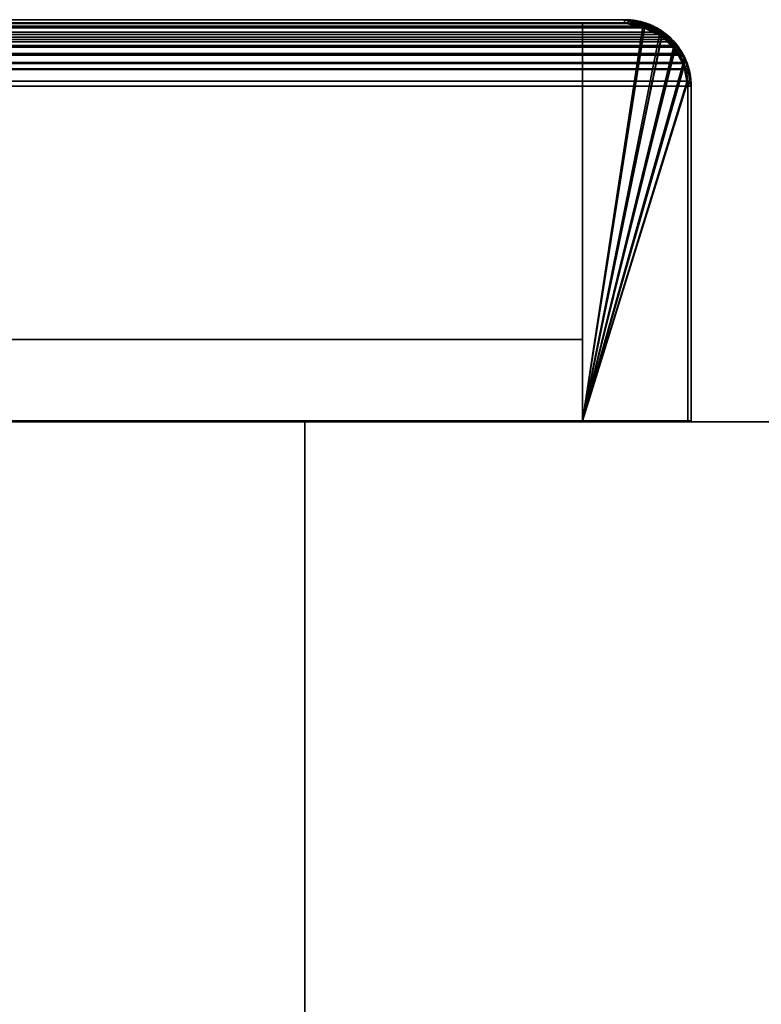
# Model space of a CAD drawing. Header units: millimetres. Extents: x -603 to 3703, y -115 to 193.
# Tile 425 of 656: x 2001 to 2037, y 147 to 193. Entities that reach past the tile are written whole.
import ezdxf

# ---------------------------------------------------------------- set-up
doc = ezdxf.new("R2010")
doc.units = ezdxf.units.MM
doc.layers.add('152', color=7, linetype='Continuous', true_color=0xffffff)

# ---------------------------------------------------------------- blocks, each defined once
blk = doc.blocks.new('UG_SURFACE_002')
at = {"layer": '152', "color": 252, "linetype": 'Continuous', "lineweight": 35}
for points in [[(835, 174.4, 2212.25), (2165, 174.4, 2212.25), (2015, 174.4, 2062.25), (985, 174.4, 2062.25)], [(2165, -18, 2212.25), (2165, 174.4, 2212.25), (835, 174.4, 2212.25), (835, -18, 2212.25)], [(985, -18, 2062.25), (985, 174.4, 2062.25), (2015, 174.4, 2062.25), (2015, -18, 2062.25)], [(2015, -18, 2062.25), (2015, 174.4, 2062.25), (2015, 174.4, -7.75), (2015, -18, -7.75)], [(2015, -18, -7.75), (2015, 174.4, -7.75), (2165, 174.4, -7.75), (2165, -18, -7.75)], [(2165, 174.4, 2212.25), (2165, 174.4, -7.75), (2015, 174.4, -7.75), (2015, 174.4, 2062.25)]]:
    blk.add_3dface(points, dxfattribs=at)
blk = doc.blocks.new('UG_SURFACE_088')
at = {"layer": '152', "color": 7, "linetype": 'Continuous', "lineweight": 35}
for points in [[(968.121, 192.879, 2077.129), (2031.878, 192.864, 2077.128), (2031.208, 193.267, 2076.458)], [(968.422, 193.108, 2076.828), (968.121, 192.879, 2077.129), (2031.208, 193.267, 2076.458)], [(968.422, 193.108, 2076.828), (2031.208, 193.267, 2076.458), (2031.058, 193.293, 2076.308)], [(2031.058, 193.293, 2076.308), (968.95, 193.234, 2076.3), (968.422, 193.108, 2076.828)], [(968.752, 193.037, 2076.498), (969.85, 193.3, 2075.4), (2030.15, 193.3, 2075.4)], [(2030.15, 193.3, 2075.4), (2031.157, 193.126, 2076.407), (968.752, 193.037, 2076.498)], [(968.95, 193.234, 2076.3), (2031.058, 193.293, 2076.308), (2030.15, 193.45, 2075.4)], [(2030.15, 193.45, 2075.4), (969.85, 193.45, 2075.4), (968.95, 193.234, 2076.3)], [(2030.15, 193.45, 2075.4), (1976.15, 193.45, 2021.4), (1023.85, 193.45, 2021.4), (969.85, 193.45, 2075.4)], [(2030.15, 193.3, 2075.4), (969.85, 193.3, 2075.4), (1023.85, 193.3, 2021.4), (1976.15, 193.3, 2021.4)], [(2030.15, 193.3, 2075.4), (1976.15, 193.3, 2021.4), (1976.15, 193.45, 2021.4), (2030.15, 193.45, 2075.4)], [(2031.157, 193.126, 2076.407), (2030.15, 193.3, 2075.4), (2030.15, 193.45, 2075.4), (2031.058, 193.293, 2076.308)], [(2031.058, 193.293, 2076.308), (2031.208, 193.267, 2076.458), (2031.157, 193.126, 2076.407)], [(2031.249, 193.071, 2076.499), (2031.157, 193.126, 2076.407), (2031.208, 193.267, 2076.458)], [(2031.208, 193.267, 2076.458), (2031.878, 192.864, 2077.128), (2032.171, 192.518, 2077.42), (2031.249, 193.071, 2076.499)], [(2031.878, 192.864, 2077.128), (968.121, 192.879, 2077.129), (967.529, 192.43, 2077.721)], [(967.529, 192.43, 2077.721), (2032.272, 192.628, 2077.522), (2031.878, 192.864, 2077.128)], [(2032.261, 192.403, 2077.512), (967.735, 192.401, 2077.515), (968.49, 192.974, 2076.76)], [(2032.171, 192.518, 2077.42), (968.49, 192.974, 2076.76), (968.752, 193.037, 2076.498)], [(2032.171, 192.518, 2077.42), (2032.261, 192.403, 2077.512), (968.49, 192.974, 2076.76)], [(2031.157, 193.126, 2076.407), (2031.249, 193.071, 2076.499), (968.752, 193.037, 2076.498)], [(968.752, 193.037, 2076.498), (2031.249, 193.071, 2076.499), (2032.171, 192.518, 2077.42)], [(2031.878, 192.864, 2077.128), (2032.272, 192.628, 2077.522), (2032.171, 192.518, 2077.42)], [(2032.585, 192.234, 2077.835), (967.408, 192.25, 2077.842), (967.011, 191.664, 2078.239)], [(967.011, 191.664, 2078.239), (2032.894, 191.847, 2078.144), (2032.585, 192.234, 2077.835)], [(967.146, 191.599, 2078.104), (967.64, 192.329, 2077.61), (2032.763, 191.773, 2078.013)], [(967.529, 192.43, 2077.721), (967.408, 192.25, 2077.842), (2032.585, 192.234, 2077.835)], [(967.529, 192.43, 2077.721), (2032.585, 192.234, 2077.835), (2032.272, 192.628, 2077.522)], [(2032.763, 191.773, 2078.013), (967.64, 192.329, 2077.61), (967.735, 192.401, 2077.515)], [(967.735, 192.401, 2077.515), (2032.261, 192.403, 2077.512), (2032.763, 191.773, 2078.013)], [(2032.261, 192.403, 2077.512), (2032.171, 192.518, 2077.42), (2032.272, 192.628, 2077.522)], [(2032.261, 192.403, 2077.512), (2032.272, 192.628, 2077.522), (2032.585, 192.234, 2077.835)], [(2032.585, 192.234, 2077.835), (2032.894, 191.847, 2078.144), (2032.763, 191.773, 2078.013), (2032.261, 192.403, 2077.512)], [(966.933, 191.429, 2078.317), (2033.067, 191.426, 2078.317), (2032.894, 191.847, 2078.144)], [(967.011, 191.664, 2078.239), (966.933, 191.429, 2078.317), (2032.894, 191.847, 2078.144)], [(2032.763, 191.773, 2078.013), (967.077, 191.392, 2078.173), (967.146, 191.599, 2078.104)], [(2032.763, 191.773, 2078.013), (2032.921, 191.388, 2078.171), (967.077, 191.392, 2078.173)], [(2032.921, 191.388, 2078.171), (2032.763, 191.773, 2078.013), (2032.894, 191.847, 2078.144), (2033.067, 191.426, 2078.317)], [(2033.067, 191.426, 2078.317), (966.933, 191.429, 2078.317), (966.758, 190.9, 2078.492)], [(966.758, 190.9, 2078.492), (2033.19, 191.124, 2078.44), (2033.067, 191.426, 2078.317)], [(966.905, 190.871, 2078.345), (967.077, 191.392, 2078.173), (2032.921, 191.388, 2078.171)], [(2032.921, 191.388, 2078.171), (2033.046, 191.085, 2078.295), (966.905, 190.871, 2078.345)], [(2033.067, 191.426, 2078.317), (2033.19, 191.124, 2078.44), (2033.046, 191.085, 2078.295), (2032.921, 191.388, 2078.171)], [(966.758, 190.9, 2078.492), (966.724, 190.548, 2078.526), (2033.267, 190.545, 2078.517)], [(966.758, 190.9, 2078.492), (2033.267, 190.545, 2078.517), (2033.19, 191.124, 2078.44)], [(2033.15, 190.3, 2078.4), (966.85, 190.3, 2078.4), (966.905, 190.871, 2078.345)], [(2033.046, 191.085, 2078.295), (2033.15, 190.3, 2078.4), (966.905, 190.871, 2078.345)], [(2033.15, 190.3, 2078.4), (2033.046, 191.085, 2078.295), (2033.19, 191.124, 2078.44), (2033.267, 190.545, 2078.517)], [(2033.267, 190.545, 2078.517), (966.724, 190.548, 2078.526), (966.7, 190.3, 2078.55)], [(966.7, 190.3, 2078.55), (2033.3, 190.3, 2078.55), (2033.267, 190.545, 2078.517)], [(2033.267, 190.545, 2078.517), (2033.3, 190.3, 2078.55), (2033.15, 190.3, 2078.4)], [(966.7, 190.3, 2078.55), (966.7, 174.45, 2078.55), (2033.3, 174.45, 2078.55), (2033.3, 190.3, 2078.55)], [(2033.15, 190.3, 2078.4), (2033.15, 174.45, 2078.4), (966.85, 174.45, 2078.4), (966.85, 190.3, 2078.4)], [(2033.3, 190.3, 2078.55), (2033.3, 174.45, 2078.55), (2033.15, 174.45, 2078.4), (2033.15, 190.3, 2078.4)], [(2033.15, 174.45, 2078.4), (2033.3, 174.45, 2078.55), (966.7, 174.45, 2078.55), (966.85, 174.45, 2078.4)]]:
    blk.add_3dface(points, dxfattribs=at)
blk = doc.blocks.new('UG_SURFACE_090')
at = {"layer": '152', "color": 14, "linetype": 'Continuous', "lineweight": 35}
for points in [[(968.49, 192.974, 2076.76), (2031.157, 193.126, 2076.407), (2031.014, 193.151, 2076.264)], [(2031.014, 193.151, 2076.264), (968.993, 193.095, 2076.257), (968.49, 192.974, 2076.76)], [(968.993, 193.095, 2076.257), (2031.014, 193.151, 2076.264), (2030.15, 193.3, 2075.4)], [(2030.15, 193.3, 2075.4), (969.85, 193.3, 2075.4), (968.993, 193.095, 2076.257)], [(2030.15, 193.3, 2075.4), (2028.15, 193.3, 2073.4), (971.85, 193.3, 2073.4), (969.85, 193.3, 2075.4)], [(2028.15, 174.45, 2073.4), (971.85, 174.45, 2073.4), (971.85, 193.3, 2073.4), (2028.15, 193.3, 2073.4)], [(2028.15, 174.45, 2073.4), (2028.15, 193.3, 2073.4), (2030.15, 193.3, 2075.4), (2031.014, 193.151, 2076.264)], [(2028.15, 174.45, 2073.4), (2031.014, 193.151, 2076.264), (2031.157, 193.126, 2076.407), (2031.796, 192.742, 2077.046)], [(2031.796, 192.742, 2077.046), (968.203, 192.756, 2077.047), (967.64, 192.329, 2077.61)], [(967.64, 192.329, 2077.61), (2032.171, 192.518, 2077.42), (2031.796, 192.742, 2077.046)], [(968.203, 192.756, 2077.047), (2031.796, 192.742, 2077.046), (2031.157, 193.126, 2076.407)], [(968.49, 192.974, 2076.76), (968.203, 192.756, 2077.047), (2031.157, 193.126, 2076.407)], [(2028.15, 174.45, 2073.4), (2031.796, 192.742, 2077.046), (2032.171, 192.518, 2077.42), (2032.47, 192.142, 2077.719)], [(967.64, 192.329, 2077.61), (967.524, 192.158, 2077.726), (2032.47, 192.142, 2077.719)], [(967.64, 192.329, 2077.61), (2032.47, 192.142, 2077.719), (2032.171, 192.518, 2077.42)], [(967.072, 191.376, 2078.178), (2032.928, 191.372, 2078.178), (2032.763, 191.773, 2078.013)], [(967.146, 191.599, 2078.104), (967.072, 191.376, 2078.178), (2032.763, 191.773, 2078.013)], [(2032.47, 192.142, 2077.719), (967.524, 192.158, 2077.726), (967.146, 191.599, 2078.104)], [(967.146, 191.599, 2078.104), (2032.763, 191.773, 2078.013), (2032.47, 192.142, 2077.719)], [(2032.47, 192.142, 2077.719), (2032.763, 191.773, 2078.013), (2032.928, 191.372, 2078.178), (2028.15, 174.45, 2073.4)], [(2032.928, 191.372, 2078.178), (967.072, 191.376, 2078.178), (966.905, 190.871, 2078.345)], [(966.905, 190.871, 2078.345), (2033.046, 191.085, 2078.295), (2032.928, 191.372, 2078.178)], [(2028.15, 174.45, 2073.4), (2032.928, 191.372, 2078.178), (2033.046, 191.085, 2078.295), (2033.119, 190.533, 2078.369)], [(966.905, 190.871, 2078.345), (966.873, 190.537, 2078.377), (2033.119, 190.533, 2078.369)], [(966.905, 190.871, 2078.345), (2033.119, 190.533, 2078.369), (2033.046, 191.085, 2078.295)], [(2033.119, 190.533, 2078.369), (966.873, 190.537, 2078.377), (966.85, 190.3, 2078.4)], [(966.85, 190.3, 2078.4), (2033.15, 190.3, 2078.4), (2033.119, 190.533, 2078.369)], [(2033.119, 190.533, 2078.369), (2033.15, 190.3, 2078.4), (2033.15, 174.45, 2078.4), (2028.15, 174.45, 2073.4)], [(966.85, 190.3, 2078.4), (966.85, 174.45, 2078.4), (2033.15, 174.45, 2078.4), (2033.15, 190.3, 2078.4)], [(2028.15, 174.45, 2073.4), (2033.15, 174.45, 2078.4), (966.85, 174.45, 2078.4), (971.85, 174.45, 2073.4)]]:
    blk.add_3dface(points, dxfattribs=at)
blk = doc.blocks.new('UG_SURFACE_091')
at = {"layer": '152', "color": 41, "linetype": 'Continuous', "lineweight": 35}
for points in [[(971.85, 193.3, 2073.4), (971.85, 178.3, 2073.4), (2028.15, 178.3, 2073.4), (2028.15, 193.3, 2073.4)], [(2028.15, 193.3, 2073.4), (1978.15, 193.3, 2023.4), (1021.85, 193.3, 2023.4), (971.85, 193.3, 2073.4)], [(1978.15, 193.3, 2023.4), (2028.15, 193.3, 2073.4), (2028.15, 178.3, 2073.4), (1978.15, 178.3, 2023.4)], [(1978.15, 178.3, 2023.4), (2028.15, 178.3, 2073.4), (971.85, 178.3, 2073.4), (1021.85, 178.3, 2023.4)]]:
    blk.add_3dface(points, dxfattribs=at)
blk = doc.blocks.new('UG_SURFACE_093')
at = {"layer": '152', "color": 7, "linetype": 'Continuous', "lineweight": 35}
for points in [[(1974.992, 193.221, -4.75), (1974.951, 193.213, -4.75), (1973.949, 192.466, 2019.199)], [(1973.949, 192.466, 2019.199), (1974.639, 193.064, 2019.889), (1974.992, 193.221, -4.75)], [(1974.951, 193.213, -4.75), (1974.364, 192.822, -4.75), (1973.949, 192.466, 2019.199)], [(1974.129, 192.518, 2019.379), (1975.051, 193.071, 2020.301), (1975, 193.156, 2020.25), (1974.639, 193.064, 2019.889)], [(1974.97, 193.055, -4.75), (1974.448, 192.704, -4.75), (1974.364, 192.822, -4.75), (1974.951, 193.213, -4.75)], [(1974.639, 193.064, 2019.889), (1975, 193.156, 2020.25), (1974.992, 193.221, -4.75)], [(1975.049, 193.072, -4.75), (1974.97, 193.055, -4.75), (1974.951, 193.213, -4.75), (1974.992, 193.221, -4.75)], [(1974.992, 193.221, -4.75), (1975.204, 193.263, -4.75), (1975.251, 193.114, -4.75), (1975.049, 193.072, -4.75)], [(1975.204, 193.263, -4.75), (1974.992, 193.221, -4.75), (1975, 193.156, 2020.25)], [(1976.15, 193.45, 2021.4), (1975, 193.156, 2020.25), (1975.143, 193.126, 2020.393), (1976.15, 193.3, 2021.4)], [(1976.15, 193.45, -4.75), (1975.204, 193.263, -4.75), (1975, 193.156, 2020.25)], [(1975, 193.156, 2020.25), (1976.15, 193.45, 2021.4), (1976.15, 193.45, -4.75)], [(1975.051, 193.071, 2020.301), (1975.143, 193.126, 2020.393), (1975, 193.156, 2020.25)], [(1975.251, 193.114, -4.75), (1976.15, 193.3, 2021.4), (1975.143, 193.126, 2020.393)], [(1976.15, 193.3, -4.75), (1975.251, 193.114, -4.75), (1975.204, 193.263, -4.75), (1976.15, 193.45, -4.75)], [(1975.251, 193.114, -4.75), (1976.15, 193.3, -4.75), (1976.15, 193.3, 2021.4)], [(2030.15, 193.45, 2075.4), (2030.15, 193.45, -4.75), (1976.15, 193.45, -4.75), (1976.15, 193.45, 2021.4)], [(1976.15, 193.45, -4.75), (2030.15, 193.45, -4.75), (2030.15, 193.3, -4.75), (1976.15, 193.3, -4.75)], [(1976.15, 193.3, 2021.4), (2030.15, 193.3, 2075.4), (2030.15, 193.45, 2075.4), (1976.15, 193.45, 2021.4)], [(2030.15, 193.3, 2075.4), (1976.15, 193.3, 2021.4), (1976.15, 193.3, -4.75), (2030.15, 193.3, -4.75)], [(2030.313, 193.269, -4.75), (2030.15, 193.3, -4.75), (2030.15, 193.45, -4.75), (2030.322, 193.418, -4.75)], [(2030.15, 193.45, 2075.4), (2031.229, 193.246, -4.75), (2030.322, 193.418, -4.75)], [(2031.3, 193.233, -4.75), (2031.229, 193.246, -4.75), (2030.15, 193.45, 2075.4)], [(2030.15, 193.45, 2075.4), (2031.299, 193.148, 2076.549), (2031.3, 193.233, -4.75)], [(2030.322, 193.418, -4.75), (2030.15, 193.45, -4.75), (2030.15, 193.45, 2075.4)], [(2031.299, 193.148, 2076.549), (2030.15, 193.45, 2075.4), (2030.15, 193.3, 2075.4), (2031.248, 193.037, 2076.498)], [(2030.313, 193.269, -4.75), (2031.248, 193.037, 2076.498), (2030.15, 193.3, 2075.4)], [(2030.15, 193.3, 2075.4), (2030.15, 193.3, -4.75), (2030.313, 193.269, -4.75)], [(2031.177, 193.103, -4.75), (2030.313, 193.269, -4.75), (2030.322, 193.418, -4.75), (2031.229, 193.246, -4.75)], [(2031.248, 193.037, 2076.498), (2030.313, 193.269, -4.75), (2031.177, 193.103, -4.75)], [(2031.246, 193.09, -4.75), (2031.177, 193.103, -4.75), (2031.229, 193.246, -4.75), (2031.3, 193.233, -4.75)], [(2031.246, 193.09, -4.75), (2031.3, 193.233, -4.75), (2031.308, 193.227, -4.75)], [(2031.252, 193.086, -4.75), (2031.246, 193.09, -4.75), (2031.308, 193.227, -4.75)], [(2031.248, 193.037, 2076.498), (2031.51, 192.974, 2076.76), (2031.7, 193.042, 2076.95), (2031.299, 193.148, 2076.549)], [(2031.308, 193.227, -4.75), (2032.035, 192.751, -4.75), (2031.945, 192.634, -4.75), (2031.252, 193.086, -4.75)], [(2031.299, 193.148, 2076.549), (2031.308, 193.227, -4.75), (2031.3, 193.233, -4.75)], [(2032.035, 192.751, -4.75), (2031.308, 193.227, -4.75), (2031.299, 193.148, 2076.549)], [(2032.377, 192.527, -4.75), (2032.035, 192.751, -4.75), (2031.299, 193.148, 2076.549)], [(2031.299, 193.148, 2076.549), (2031.7, 193.042, 2076.95), (2032.377, 192.527, -4.75)], [(1973.923, 192.527, -4.75), (1974.364, 192.822, -4.75), (1974.448, 192.704, -4.75), (1974.029, 192.421, -4.75)], [(1974.364, 192.822, -4.75), (1973.923, 192.527, -4.75), (1973.949, 192.466, 2019.199)], [(1974.639, 193.064, 2019.889), (1973.949, 192.466, 2019.199), (1974.129, 192.518, 2019.379)], [(1974.129, 192.518, 2019.379), (1974.029, 192.421, -4.75), (1974.448, 192.704, -4.75)], [(1974.448, 192.704, -4.75), (1975.051, 193.071, 2020.301), (1974.129, 192.518, 2019.379)], [(1975.051, 193.071, 2020.301), (1974.448, 192.704, -4.75), (1974.97, 193.055, -4.75)], [(1974.97, 193.055, -4.75), (1975.049, 193.072, -4.75), (1975.051, 193.071, 2020.301)], [(1975.143, 193.126, 2020.393), (1975.049, 193.072, -4.75), (1975.251, 193.114, -4.75)], [(1975.143, 193.126, 2020.393), (1975.051, 193.071, 2020.301), (1975.049, 193.072, -4.75)], [(2031.248, 193.037, 2076.498), (2031.177, 193.103, -4.75), (2031.246, 193.09, -4.75)], [(2031.246, 193.09, -4.75), (2031.252, 193.086, -4.75), (2031.248, 193.037, 2076.498)], [(2031.248, 193.037, 2076.498), (2031.252, 193.086, -4.75), (2031.945, 192.634, -4.75)], [(2031.945, 192.634, -4.75), (2031.51, 192.974, 2076.76), (2031.248, 193.037, 2076.498)], [(2032.341, 192.448, 2077.59), (2031.7, 193.042, 2076.95), (2031.51, 192.974, 2076.76), (2032.264, 192.402, 2077.514)], [(2031.945, 192.634, -4.75), (2032.264, 192.402, 2077.514), (2031.51, 192.974, 2076.76)], [(2031.7, 193.042, 2076.95), (2032.341, 192.448, 2077.59), (2032.377, 192.527, -4.75)], [(2032.271, 192.421, -4.75), (2031.945, 192.634, -4.75), (2032.035, 192.751, -4.75), (2032.377, 192.527, -4.75)], [(1973.923, 192.527, -4.75), (1973.699, 192.185, -4.75), (1973.24, 191.44, 2018.49)], [(1973.24, 191.44, 2018.49), (1973.628, 192.187, 2018.878), (1973.923, 192.527, -4.75)], [(1973.949, 192.466, 2019.199), (1973.628, 192.187, 2018.878), (1973.536, 191.773, 2018.786), (1974.039, 192.404, 2019.289)], [(1973.816, 192.095, -4.75), (1974.039, 192.404, 2019.289), (1973.536, 191.773, 2018.786)], [(1973.628, 192.187, 2018.878), (1973.949, 192.466, 2019.199), (1973.923, 192.527, -4.75)], [(1974.029, 192.421, -4.75), (1973.816, 192.095, -4.75), (1973.699, 192.185, -4.75), (1973.923, 192.527, -4.75)], [(1973.816, 192.095, -4.75), (1974.029, 192.421, -4.75), (1974.039, 192.404, 2019.289)], [(1974.039, 192.404, 2019.289), (1974.129, 192.518, 2019.379), (1973.949, 192.466, 2019.199)], [(1974.129, 192.518, 2019.379), (1974.039, 192.404, 2019.289), (1974.029, 192.421, -4.75)], [(2031.945, 192.634, -4.75), (2032.271, 192.421, -4.75), (2032.264, 192.402, 2077.514)], [(2032.264, 192.402, 2077.514), (2032.36, 192.329, 2077.61), (2032.341, 192.448, 2077.59)], [(2032.264, 192.402, 2077.514), (2032.271, 192.421, -4.75), (2032.554, 192.002, -4.75)], [(2032.554, 192.002, -4.75), (2032.36, 192.329, 2077.61), (2032.264, 192.402, 2077.514)], [(2032.377, 192.527, -4.75), (2032.671, 192.086, -4.75), (2032.554, 192.002, -4.75), (2032.271, 192.421, -4.75)], [(2032.671, 192.086, -4.75), (2032.377, 192.527, -4.75), (2032.341, 192.448, 2077.59)], [(2032.341, 192.448, 2077.59), (2032.769, 192.05, 2078.019), (2032.671, 192.086, -4.75)], [(2032.769, 192.05, 2078.019), (2032.341, 192.448, 2077.59), (2032.36, 192.329, 2077.61), (2032.854, 191.599, 2078.104)], [(2032.905, 191.48, -4.75), (2032.854, 191.599, 2078.104), (2032.36, 192.329, 2077.61)], [(2032.36, 192.329, 2077.61), (2032.554, 192.002, -4.75), (2032.905, 191.48, -4.75)], [(1973.223, 191.458, -4.75), (1973.699, 192.185, -4.75), (1973.816, 192.095, -4.75), (1973.364, 191.402, -4.75)], [(1973.699, 192.185, -4.75), (1973.223, 191.458, -4.75), (1973.24, 191.44, 2018.49)], [(1973.379, 191.389, 2018.629), (1973.536, 191.773, 2018.786), (1973.628, 192.187, 2018.878), (1973.24, 191.44, 2018.49)], [(1973.536, 191.773, 2018.786), (1973.364, 191.402, -4.75), (1973.816, 192.095, -4.75)], [(1973.536, 191.773, 2018.786), (1973.379, 191.389, 2018.629), (1973.364, 191.402, -4.75)], [(2032.905, 191.48, -4.75), (2032.554, 192.002, -4.75), (2032.671, 192.086, -4.75), (2033.063, 191.499, -4.75)], [(2033.063, 191.499, -4.75), (2032.671, 192.086, -4.75), (2032.769, 192.05, 2078.019)], [(2033.071, 191.458, -4.75), (2033.063, 191.499, -4.75), (2032.769, 192.05, 2078.019)], [(2032.769, 192.05, 2078.019), (2033.05, 191.433, 2078.3), (2033.071, 191.458, -4.75)], [(2032.854, 191.599, 2078.104), (2033.05, 191.433, 2078.3), (2032.769, 192.05, 2078.019)], [(1973.223, 191.458, -4.75), (1973.217, 191.45, -4.75), (1973, 190.3, 2018.25)], [(1973, 190.3, 2018.25), (1973.156, 191.279, 2018.406), (1973.223, 191.458, -4.75)], [(1973, 190.3, 2018.25), (1973.217, 191.45, -4.75), (1973.204, 191.379, -4.75)], [(1973, 190.3, 2018.25), (1973.204, 191.379, -4.75), (1973.032, 190.472, -4.75)], [(1973.15, 190.3, 2018.4), (1973.255, 191.085, 2018.505), (1973.156, 191.279, 2018.406), (1973, 190.3, 2018.25)], [(1973.347, 191.327, -4.75), (1973.181, 190.463, -4.75), (1973.032, 190.472, -4.75), (1973.204, 191.379, -4.75)], [(1973.156, 191.279, 2018.406), (1973.24, 191.44, 2018.49), (1973.223, 191.458, -4.75)], [(1973.24, 191.44, 2018.49), (1973.156, 191.279, 2018.406), (1973.255, 191.085, 2018.505), (1973.379, 191.389, 2018.629)], [(1973.379, 191.389, 2018.629), (1973.181, 190.463, -4.75), (1973.347, 191.327, -4.75)], [(1973.181, 190.463, -4.75), (1973.379, 191.389, 2018.629), (1973.255, 191.085, 2018.505)], [(1973.36, 191.396, -4.75), (1973.347, 191.327, -4.75), (1973.204, 191.379, -4.75), (1973.217, 191.45, -4.75)], [(1973.36, 191.396, -4.75), (1973.217, 191.45, -4.75), (1973.223, 191.458, -4.75)], [(1973.364, 191.402, -4.75), (1973.36, 191.396, -4.75), (1973.223, 191.458, -4.75)], [(1973.347, 191.327, -4.75), (1973.36, 191.396, -4.75), (1973.379, 191.389, 2018.629)], [(1973.36, 191.396, -4.75), (1973.364, 191.402, -4.75), (1973.379, 191.389, 2018.629)], [(2032.905, 191.48, -4.75), (2032.923, 191.393, 2078.172), (2032.854, 191.599, 2078.104)], [(2033.05, 191.433, 2078.3), (2032.854, 191.599, 2078.104), (2032.923, 191.393, 2078.172)], [(2032.922, 191.401, -4.75), (2032.905, 191.48, -4.75), (2033.063, 191.499, -4.75), (2033.071, 191.458, -4.75)], [(2032.905, 191.48, -4.75), (2032.922, 191.401, -4.75), (2032.923, 191.393, 2078.172)], [(2033.071, 191.458, -4.75), (2033.113, 191.246, -4.75), (2032.964, 191.199, -4.75), (2032.922, 191.401, -4.75)], [(2032.923, 191.393, 2078.172), (2032.922, 191.401, -4.75), (2032.964, 191.199, -4.75)], [(2032.923, 191.393, 2078.172), (2033.095, 190.871, 2078.345), (2033.191, 191.121, 2078.441), (2033.05, 191.433, 2078.3)], [(2032.964, 191.199, -4.75), (2033.095, 190.871, 2078.345), (2032.923, 191.393, 2078.172)], [(2033.113, 191.246, -4.75), (2033.071, 191.458, -4.75), (2033.05, 191.433, 2078.3)], [(2033.05, 191.433, 2078.3), (2033.191, 191.121, 2078.441), (2033.113, 191.246, -4.75)], [(1973.255, 191.085, 2018.505), (1973.15, 190.3, -4.75), (1973.181, 190.463, -4.75)], [(1973.255, 191.085, 2018.505), (1973.15, 190.3, 2018.4), (1973.15, 190.3, -4.75)], [(2033.15, 190.3, -4.75), (2032.964, 191.199, -4.75), (2033.113, 191.246, -4.75), (2033.3, 190.3, -4.75)], [(2032.964, 191.199, -4.75), (2033.15, 190.3, 2078.4), (2033.095, 190.871, 2078.345)], [(2032.964, 191.199, -4.75), (2033.15, 190.3, -4.75), (2033.15, 190.3, 2078.4)], [(2033.3, 190.3, 2078.55), (2033.191, 191.121, 2078.441), (2033.095, 190.871, 2078.345), (2033.15, 190.3, 2078.4)], [(2033.3, 190.3, -4.75), (2033.113, 191.246, -4.75), (2033.191, 191.121, 2078.441)], [(2033.191, 191.121, 2078.441), (2033.3, 190.3, 2078.55), (2033.3, 190.3, -4.75)], [(1973.181, 190.463, -4.75), (1973.15, 190.3, -4.75), (1973, 190.3, -4.75), (1973.032, 190.472, -4.75)], [(1973.032, 190.472, -4.75), (1973, 190.3, -4.75), (1973, 190.3, 2018.25)], [(1973, 190.3, 2018.25), (1973, 152.3, 2018.25), (1973.15, 152.3, 2018.4), (1973.15, 190.3, 2018.4)], [(1973, 152.3, -4.75), (1973, 190.3, -4.75), (1973.15, 190.3, -4.75), (1973.15, 152.3, -4.75)], [(1973, 152.3, 2018.25), (1973, 190.3, 2018.25), (1973, 190.3, -4.75), (1973, 152.3, -4.75)], [(1973.15, 152.3, -4.75), (1973.15, 190.3, -4.75), (1973.15, 190.3, 2018.4), (1973.15, 152.3, 2018.4)], [(2033.3, 190.3, -4.75), (2033.3, 174.45, -4.75), (2033.15, 174.45, -4.75), (2033.15, 190.3, -4.75)], [(2033.15, 190.3, -4.75), (2033.15, 174.45, -4.75), (2033.15, 174.45, 2078.4), (2033.15, 190.3, 2078.4)], [(2033.15, 190.3, 2078.4), (2033.15, 174.45, 2078.4), (2033.3, 174.45, 2078.55), (2033.3, 190.3, 2078.55)], [(2033.3, 190.3, 2078.55), (2033.3, 174.45, 2078.55), (2033.3, 174.45, -4.75), (2033.3, 190.3, -4.75)], [(2033.15, 174.45, 2078.4), (2033.15, 174.45, -4.75), (2033.3, 174.45, -4.75), (2033.3, 174.45, 2078.55)], [(1973, 152.3, 2018.25), (1973, 152.3, -4.75), (1973.15, 152.3, -4.75), (1973.15, 152.3, 2018.4)]]:
    blk.add_3dface(points, dxfattribs=at)
blk = doc.blocks.new('UG_SURFACE_094')
at = {"layer": '152', "color": 41, "linetype": 'Continuous', "lineweight": 35}
for points in [[(1978.15, 178.3, 2023.4), (1978.15, 193.3, 2023.4), (1978.15, 193.3, -4.75), (1978.15, 178.3, -4.75)], [(2028.15, 193.3, 2073.4), (2028.15, 193.3, -4.75), (1978.15, 193.3, -4.75), (1978.15, 193.3, 2023.4)], [(2028.15, 178.3, -4.75), (1978.15, 178.3, -4.75), (1978.15, 193.3, -4.75), (2028.15, 193.3, -4.75)], [(1978.15, 178.3, 2023.4), (2028.15, 178.3, 2073.4), (2028.15, 193.3, 2073.4), (1978.15, 193.3, 2023.4)], [(2028.15, 193.3, 2073.4), (2028.15, 178.3, 2073.4), (2028.15, 178.3, -4.75), (2028.15, 193.3, -4.75)], [(1978.15, 178.3, 2023.4), (1978.15, 178.3, -4.75), (2028.15, 178.3, -4.75), (2028.15, 178.3, 2073.4)]]:
    blk.add_3dface(points, dxfattribs=at)
blk = doc.blocks.new('UG_SURFACE_095')
at = {"layer": '152', "color": 14, "linetype": 'Continuous', "lineweight": 35}
for points in [[(2030.15, 193.3, 2075.4), (2030.15, 193.3, -4.75), (2028.15, 193.3, -4.75), (2028.15, 193.3, 2073.4)], [(2028.15, 174.45, -4.75), (2028.15, 174.45, 2073.4), (2028.15, 193.3, 2073.4), (2028.15, 193.3, -4.75)], [(2028.15, 174.45, -4.75), (2028.15, 193.3, -4.75), (2030.15, 193.3, -4.75), (2031.099, 193.111, -4.75)], [(2031.093, 193.052, 2076.343), (2030.15, 193.3, 2075.4), (2028.15, 193.3, 2073.4), (2028.15, 174.45, 2073.4)], [(2031.099, 193.111, -4.75), (2030.15, 193.3, -4.75), (2030.15, 193.3, 2075.4)], [(2030.15, 193.3, 2075.4), (2031.093, 193.052, 2076.343), (2031.099, 193.111, -4.75)], [(2028.15, 174.45, -4.75), (2031.099, 193.111, -4.75), (2031.298, 193.072, -4.75), (2031.904, 192.667, -4.75)], [(2031.906, 192.652, 2077.156), (2031.626, 192.912, 2076.876), (2031.093, 193.052, 2076.343), (2028.15, 174.45, 2073.4)], [(2028.15, 174.45, -4.75), (2031.904, 192.667, -4.75), (2032.271, 192.421, -4.75), (2032.517, 192.054, -4.75)], [(2031.298, 193.072, -4.75), (2031.099, 193.111, -4.75), (2031.093, 193.052, 2076.343)], [(2031.904, 192.667, -4.75), (2031.298, 193.072, -4.75), (2031.093, 193.052, 2076.343)], [(2031.093, 193.052, 2076.343), (2031.626, 192.912, 2076.876), (2031.904, 192.667, -4.75)], [(2031.626, 192.912, 2076.876), (2031.906, 192.652, 2077.156), (2031.904, 192.667, -4.75)], [(2032.271, 192.421, -4.75), (2031.904, 192.667, -4.75), (2031.906, 192.652, 2077.156)], [(2028.15, 174.45, 2073.4), (2032.548, 192.056, 2077.799), (2031.906, 192.652, 2077.156)], [(2032.517, 192.054, -4.75), (2032.271, 192.421, -4.75), (2031.906, 192.652, 2077.156)], [(2031.906, 192.652, 2077.156), (2032.548, 192.056, 2077.799), (2032.517, 192.054, -4.75)], [(2032.965, 191.26, 2078.215), (2032.645, 191.967, 2077.894), (2032.548, 192.056, 2077.799), (2028.15, 174.45, 2073.4)], [(2028.15, 174.45, -4.75), (2032.517, 192.054, -4.75), (2032.922, 191.448, -4.75), (2032.956, 191.273, -4.75)], [(2032.922, 191.448, -4.75), (2032.517, 192.054, -4.75), (2032.548, 192.056, 2077.799)], [(2032.956, 191.273, -4.75), (2032.922, 191.448, -4.75), (2032.548, 192.056, 2077.799)], [(2032.548, 192.056, 2077.799), (2032.645, 191.967, 2077.894), (2032.956, 191.273, -4.75)], [(2032.645, 191.967, 2077.894), (2032.965, 191.26, 2078.215), (2032.956, 191.273, -4.75)], [(2032.956, 191.273, -4.75), (2033.114, 190.481, -4.75), (2028.15, 174.45, -4.75)], [(2033.114, 190.481, -4.75), (2032.956, 191.273, -4.75), (2032.965, 191.26, 2078.215)], [(2033.126, 190.482, 2078.376), (2033.046, 191.082, 2078.296), (2032.965, 191.26, 2078.215), (2028.15, 174.45, 2073.4)], [(2032.965, 191.26, 2078.215), (2033.046, 191.082, 2078.296), (2033.114, 190.481, -4.75)], [(2033.046, 191.082, 2078.296), (2033.126, 190.482, 2078.376), (2033.114, 190.481, -4.75)], [(2028.15, 174.45, 2073.4), (2033.15, 174.45, 2078.4), (2033.15, 190.3, 2078.4), (2033.126, 190.482, 2078.376)], [(2033.114, 190.481, -4.75), (2033.15, 190.3, -4.75), (2033.15, 174.45, -4.75), (2028.15, 174.45, -4.75)], [(2033.15, 190.3, -4.75), (2033.114, 190.481, -4.75), (2033.126, 190.482, 2078.376)], [(2033.126, 190.482, 2078.376), (2033.15, 190.3, 2078.4), (2033.15, 190.3, -4.75)], [(2033.15, 190.3, 2078.4), (2033.15, 174.45, 2078.4), (2033.15, 174.45, -4.75), (2033.15, 190.3, -4.75)], [(2028.15, 174.45, 2073.4), (2028.15, 174.45, -4.75), (2033.15, 174.45, -4.75), (2033.15, 174.45, 2078.4)]]:
    blk.add_3dface(points, dxfattribs=at)

msp = doc.modelspace()

# ---------------------------------------------------------------- linework, layer by layer
at = {"layer": '152', "color": 252, "linetype": 'Continuous', "lineweight": 35, "true_color": 0x939598}
for p, q in [((969.85, 193.45, 2075.4), (2030.15, 193.45, 2075.4)), ((969.85, 193.3, 2075.4), (2030.15, 193.3, 2075.4)), ((971.85, 193.3, 2073.4), (2028.15, 193.3, 2073.4)), ((971.85, 193.3, 2073.4), (2028.15, 193.3, 2073.4)), ((1976.15, 193.45, 2021.4), (2030.15, 193.45, 2075.4)), ((2030.15, 193.45, -4.75), (1976.15, 193.45, -4.75)), ((2030.15, 193.45, 2075.4), (1976.15, 193.45, 2021.4)), ((2030.15, 193.3, 2075.4), (1976.15, 193.3, 2021.4)), ((2030.15, 193.3, -4.75), (1976.15, 193.3, -4.75)), ((1976.15, 193.3, 2021.4), (2030.15, 193.3, 2075.4)), ((2028.15, 193.3, 2073.4), (1978.15, 193.3, 2023.4)), ((1978.15, 193.3, -4.75), (2028.15, 193.3, -4.75)), ((1978.15, 193.3, 2023.4), (2028.15, 193.3, 2073.4)), ((2028.15, 193.3, 2073.4), (2028.15, 193.3, -4.75)), ((2030.15, 193.3, 2075.4), (2028.15, 193.3, 2073.4)), ((2028.15, 193.3, 2073.4), (2028.15, 174.45, 2073.4)), ((2028.15, 193.3, 2073.4), (2030.15, 193.3, 2075.4)), ((2028.15, 193.3, 2073.4), (2028.15, 174.45, 2073.4)), ((2028.15, 193.3, -4.75), (2028.15, 174.45, -4.75)), ((2028.15, 193.3, 2073.4), (2028.15, 193.3, -4.75)), ((2028.15, 178.3, -4.75), (2028.15, 193.3, -4.75)), ((2028.15, 193.3, -4.75), (2030.15, 193.3, -4.75)), ((2028.15, 178.3, 2073.4), (2028.15, 193.3, 2073.4)), ((2028.15, 178.3, 2073.4), (2028.15, 193.3, 2073.4)), ((2030.15, 193.45, 2075.4), (2030.15, 193.45, -4.75)), ((2030.15, 193.3, 2075.4), (2030.15, 193.3, -4.75)), ((966.7, 190.3, 2078.55), (2033.3, 190.3, 2078.55)), ((966.85, 190.3, 2078.4), (2033.15, 190.3, 2078.4)), ((966.85, 190.3, 2078.4), (2033.15, 190.3, 2078.4)), ((2033.15, 190.3, 2078.4), (2033.15, 190.3, -4.75)), ((2033.15, 174.45, 2078.4), (2033.15, 190.3, 2078.4)), ((2033.15, 174.45, 2078.4), (2033.15, 190.3, 2078.4)), ((2033.15, 174.45, -4.75), (2033.15, 190.3, -4.75)), ((2033.15, 174.45, 2078.4), (2033.15, 190.3, 2078.4)), ((2033.15, 190.3, 2078.4), (2033.15, 190.3, -4.75)), ((2033.15, 174.45, -4.75), (2033.15, 190.3, -4.75)), ((2033.15, 174.45, 2078.4), (2033.15, 190.3, 2078.4)), ((2033.3, 174.45, -4.75), (2033.3, 190.3, -4.75)), ((2033.3, 174.45, 2078.55), (2033.3, 190.3, 2078.55)), ((2033.3, 190.3, 2078.55), (2033.3, 190.3, -4.75)), ((2033.3, 174.45, 2078.55), (2033.3, 190.3, 2078.55)), ((971.85, 178.3, 2073.4), (2028.15, 178.3, 2073.4)), ((1978.15, 178.3, 2023.4), (2028.15, 178.3, 2073.4)), ((2028.15, 178.3, 2073.4), (1978.15, 178.3, 2023.4)), ((2028.15, 178.3, -4.75), (1978.15, 178.3, -4.75)), ((2028.15, 178.3, 2073.4), (2028.15, 178.3, -4.75)), ((835, 174.4, 2212.25), (2165, 174.4, 2212.25)), ((966.7, 174.45, 2078.55), (2033.3, 174.45, 2078.55)), ((966.85, 174.45, 2078.4), (2033.15, 174.45, 2078.4)), ((966.85, 174.45, 2078.4), (2033.15, 174.45, 2078.4)), ((971.85, 174.45, 2073.4), (2028.15, 174.45, 2073.4)), ((2015, 174.4, 2062.25), (985, 174.4, 2062.25)), ((2015, 174.4, -7.75), (2015, 174.4, 2062.25)), ((2015, -18, 2062.25), (2015, 174.4, 2062.25)), ((2015, 174.4, -7.75), (2165, 174.4, -7.75)), ((2015, 174.4, -7.75), (2015, -18, -7.75)), ((2033.15, 174.45, 2078.4), (2028.15, 174.45, 2073.4)), ((2028.15, 174.45, 2073.4), (2033.15, 174.45, 2078.4)), ((2028.15, 174.45, 2073.4), (2028.15, 174.45, -4.75)), ((2033.15, 174.45, -4.75), (2028.15, 174.45, -4.75)), ((2033.15, 174.45, 2078.4), (2033.15, 174.45, -4.75)), ((2033.3, 174.45, 2078.55), (2033.15, 174.45, 2078.4)), ((2033.15, 174.45, 2078.4), (2033.15, 174.45, -4.75)), ((2033.15, 174.45, 2078.4), (2033.3, 174.45, 2078.55)), ((2033.15, 174.45, -4.75), (2033.3, 174.45, -4.75)), ((2033.3, 174.45, 2078.55), (2033.3, 174.45, -4.75))]:
    msp.add_line(p, q, dxfattribs=at)
msp.add_arc((2030.15, 190.3, -4.75), 3, 0, 90, dxfattribs=at)
for points, degree in [([(969.85, 193.3, 2075.4), (1323.283, 193.3, 2075.4), (1676.717, 193.3, 2075.4), (2030.15, 193.3, 2075.4)], 3), ([(2030.15, 193.3, -4.75), (2030.15, 193.45, -4.75)], 1), ([(2030.15, 193.3, 2075.4), (2030.15, 193.3, 1382.017), (2030.15, 193.3, 688.633), (2030.15, 193.3, -4.75)], 3), ([(2033.15, 190.3, -4.75), (2033.3, 190.3, -4.75)], 1)]:
    msp.add_open_spline(points, degree=degree, dxfattribs=at)
for points in [[(2033.3, 190.3, -4.75), (2033.3, 193.45, -4.75), (2030.15, 193.45, -4.75)], [(2030.15, 193.45, 2075.4), (2033.3, 193.45, 2078.55), (2033.3, 190.3, 2078.55)], [(2030.15, 193.3, 2075.4), (2033.15, 193.3, 2078.4), (2033.15, 190.3, 2078.4)]]:
    msp.add_rational_spline(points, [1, 0.707106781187, 1], degree=2, dxfattribs=at)
for points, knots in [([(2033.3, 190.3, 2078.55), (2033.3, 190.808, 2078.55), (2033.173, 191.296, 2078.423), (2032.763, 192.118, 2078.013), (2032.487, 192.45, 2077.737), (2031.571, 193.222, 2076.821), (2030.862, 193.45, 2076.112), (2030.15, 193.45, 2075.4)], [0, 0, 0, 0, 0.25, 0.25, 0.5, 0.5, 1, 1, 1, 1]), ([(2033.15, 190.3, -4.75), (2033.15, 191.088, -4.75), (2032.827, 191.866, -4.75), (2031.716, 192.977, -4.75), (2030.938, 193.3, -4.75), (2030.15, 193.3, -4.75)], [0, 0, 0, 0, 0.5, 0.5, 1, 1, 1, 1]), ([(2030.15, 193.3, 2075.4), (2030.829, 193.3, 2076.079), (2031.504, 193.082, 2076.754), (2032.371, 192.352, 2077.621), (2032.635, 192.037, 2077.885), (2033.029, 191.251, 2078.279), (2033.15, 190.784, 2078.4), (2033.15, 190.3, 2078.4)], [0, 0, 0, 0, 0.5, 0.5, 0.75, 0.75, 1, 1, 1, 1]), ([(2033.15, 190.3, 2078.4), (2033.15, 190.784, 2078.4), (2033.029, 191.249, 2078.279), (2032.638, 192.032, 2077.888), (2032.376, 192.347, 2077.626), (2031.504, 193.083, 2076.754), (2030.828, 193.3, 2076.078), (2030.15, 193.3, 2075.4)], [0, 0, 0, 0, 0.25, 0.25, 0.5, 0.5, 1, 1, 1, 1]), ([(2033.15, 190.3, 2078.4), (2033.15, 190.784, 2078.4), (2033.029, 191.249, 2078.279), (2032.638, 192.032, 2077.888), (2032.376, 192.347, 2077.626), (2031.504, 193.083, 2076.754), (2030.828, 193.3, 2076.078), (2030.15, 193.3, 2075.4)], [0, 0, 0, 0, 0.25, 0.25, 0.5, 0.5, 1, 1, 1, 1])]:
    msp.add_open_spline(points, degree=3, knots=knots, dxfattribs=at)

# ---------------------------------------------------------------- block references
for name in ['UG_SURFACE_088', 'UG_SURFACE_090', 'UG_SURFACE_091', 'UG_SURFACE_093', 'UG_SURFACE_094', 'UG_SURFACE_095', 'UG_SURFACE_002']:
    msp.add_blockref(name, (0, 0), dxfattribs=at)

doc.saveas('drawing.dxf')
